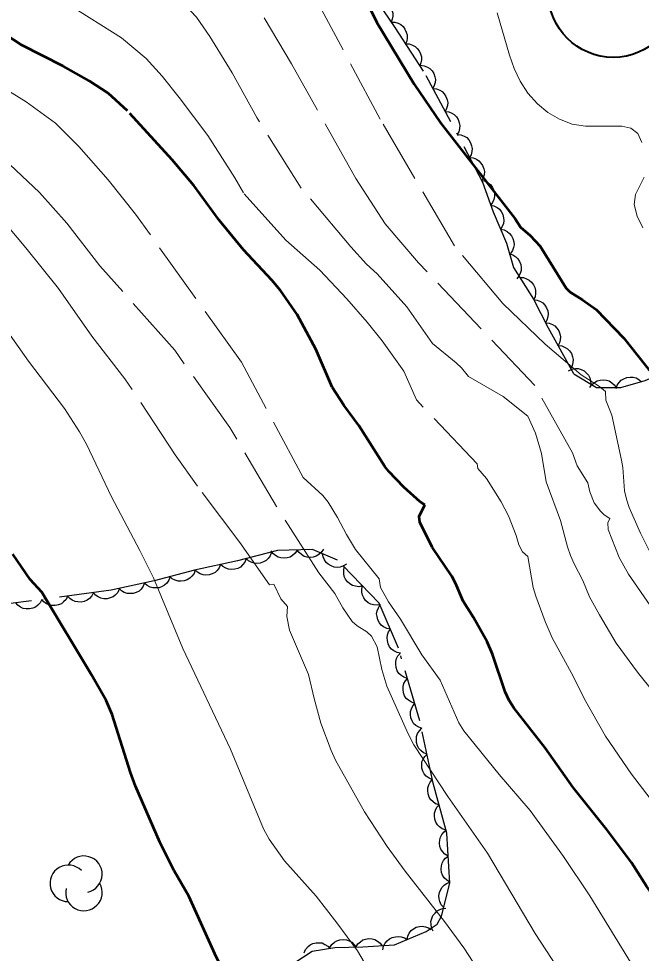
# Model space of a CAD drawing. Extents: x 356765 to 358572, y 5103174 to 5104650.
# Drawn here: x 357018.8 to 357054.7, y 5103939.5 to 5103993.2 of the extents above; entities that cross this region are included whole.
import ezdxf

# ---------------------------------------------------------------- set-up
doc = ezdxf.new("R2010")
doc.units = 0
doc.header["$LTSCALE"] = 0.6
doc.linetypes.add('DOT_DASHED', pattern=[7.7, 5, -1.2, 0.3, -1.2])
doc.linetypes.add('LONG_DASHED', pattern=[7.5, 6, -1.5])
for name, color, linetype, lineweight in [('1', 7, 'Continuous', 53), ('2', 7, 'Continuous', 13), ('38', 7, 'Continuous', 40), ('44', 7, 'Continuous', 25)]:
    doc.layers.add(name, color=color, linetype=linetype, lineweight=lineweight)

msp = doc.modelspace()

# ---------------------------------------------------------------- linework, layer by layer
at = {"layer": '1'}
for points in [[(357037.69, 5103996.5), (357039.45, 5103992.97), (357041.6, 5103989.42), (357043.11, 5103987.21), (357047.4, 5103981.68), (357047.7, 5103981.21), (357048.27, 5103980.73), (357048.83, 5103980.11), (357050.33, 5103977.7), (357050.57, 5103977.47), (357051.27, 5103977.04), (357052.05, 5103976.48), (357053.65, 5103974.83), (357055.25, 5103972.8)], [(357059.34, 5103936.88), (357057.43, 5103939.86), (357054.96, 5103943.34), (357054.09, 5103944.7), (357052.65, 5103946.62), (357050.73, 5103949.01), (357049.13, 5103951.3), (357047.33, 5103953.59), (357047.05, 5103954.01), (357046.83, 5103954.51), (357046.1, 5103956.68), (357045.79, 5103957.38), (357045, 5103958.78), (357044.41, 5103959.72), (357043.97, 5103960.76), (357043.75, 5103961.15), (357042.63, 5103962.82), (357041.91, 5103964.26), (357041.87, 5103964.59), (357042.2, 5103965.25)], [(357046.78, 5103902.79), (357045.31, 5103907.26), (357042.69, 5103913.68), (357040.11, 5103919.53), (357038.62, 5103922.63), (357037.8, 5103924.13), (357037.41, 5103925), (357036.36, 5103927.68), (357035.93, 5103928.47), (357034.54, 5103930.75), (357031.84, 5103936.3), (357030.23, 5103939.25), (357028.63, 5103942.76), (357027.79, 5103944.22), (357026.96, 5103945.88), (357025.57, 5103949.09), (357025.27, 5103949.88), (357024.23, 5103953.2), (357023.87, 5103954.01), (357023.03, 5103955.49), (357020.17, 5103960.23), (357019.51, 5103960.96), (357018.51, 5103962.42)]]:
    msp.add_lwpolyline(points, dxfattribs=at)
at = {"layer": '1', "linetype": 'LONG_DASHED'}
msp.add_lwpolyline([(357042.2, 5103965.25), (357041.94, 5103965.42), (357040.99, 5103966.26), (357040.13, 5103967.17), (357039.91, 5103967.46), (357038.41, 5103969.82), (357037.55, 5103970.97), (357036.87, 5103972.01), (357035.93, 5103974.2), (357034.87, 5103976.19), (357033.9, 5103977.57), (357033.41, 5103978.17), (357031.77, 5103979.9), (357030.38, 5103981.61), (357028.92, 5103983.6), (357027.68, 5103985.08), (357025.1, 5103987.89), (357023.99, 5103988.9), (357022.9, 5103989.61), (357021.4, 5103990.45), (357019.02, 5103991.67), (357016.77, 5103993.12)], dxfattribs=at)
at = {"layer": '2', "linetype": 'LONG_DASHED'}
for points in [[(357052.59, 5103971.76), (357052.25, 5103972.05), (357051.19, 5103972.72), (357049.12, 5103974.48), (357046.69, 5103976.82), (357043.91, 5103980.13), (357039.63, 5103987.42), (357035.97, 5103994.26), (357033.6, 5103997.94), (357031.62, 5104000.9), (357030.47, 5104002.03), (357029.17, 5104003.05), (357027.23, 5104004.33), (357025.39, 5104005.26), (357023.97, 5104006.24), (357022.53, 5104007.35), (357021.98, 5104008.09), (357021.46, 5104009.05), (357019.96, 5104012.63), (357019.54, 5104014), (357019.25, 5104015.45), (357019.01, 5104017.67), (357018.59, 5104020.63)], [(357038.85, 5103979.08), (357037.95, 5103980.08), (357035.1, 5103983.44), (357032.54, 5103987.51), (357031.12, 5103990.07), (357029.83, 5103992.17), (357029.07, 5103993.28), (357027.89, 5103994.52), (357026.85, 5103995.49), (357024.49, 5103996.91), (357022.77, 5103998.06), (357021.19, 5103998.94), (357019.23, 5104000.73), (357017.61, 5104002.41)], [(357048.12, 5103962.29), (357047.83, 5103962.55), (357047.61, 5103962.95), (357047.45, 5103963.49), (357047.01, 5103964.62), (357046.59, 5103965.42), (357045.75, 5103966.76), (357045.26, 5103967.34), (357045.22, 5103967.61), (357041.72, 5103971.28), (357040.99, 5103972.93), (357039.75, 5103974.68), (357038.88, 5103975.75), (357037.72, 5103977.08), (357036.16, 5103978.74), (357034.21, 5103980.45), (357031.77, 5103983.17), (357031.27, 5103984.05), (357029.72, 5103986.47), (357028.08, 5103988.66), (357027.09, 5103989.89), (357026.18, 5103990.9), (357024.76, 5103992.08), (357020.45, 5103994.78)], [(357052.85, 5103964.46), (357052.51, 5103964.68), (357052.31, 5103964.88), (357051.95, 5103965.37), (357051.7, 5103966), (357051.57, 5103966.52), (357050.97, 5103967.5), (357050.7, 5103968.24), (357048.53, 5103972.1), (357041.84, 5103979.16), (357039.93, 5103981.4), (357038.24, 5103984.01), (357034.53, 5103990.59), (357032.96, 5103993.23)], [(357039.58, 5103961.01), (357038.22, 5103962.69), (357037.7, 5103963.55), (357037.19, 5103964.53), (357036.64, 5103965.4), (357036.33, 5103965.78), (357035.21, 5103966.83), (357031.66, 5103973.44), (357025.56, 5103981.96), (357023.99, 5103983.92), (357022.3, 5103985.85), (357020.97, 5103987.18), (357019.28, 5103988.41), (357017.59, 5103989.45)], [(357038.87, 5103957.96), (357038.32, 5103958.3), (357038.03, 5103958.55), (357037.49, 5103959.34), (357037.02, 5103960.15), (357036.1, 5103961.34), (357033.68, 5103965.15), (357030.99, 5103969.7), (357027.82, 5103974.13), (357023.52, 5103978.99), (357021.62, 5103981.43), (357020.04, 5103983.19), (357015.7, 5103987.29)], [(357034.31, 5103959.41), (357033.93, 5103959.86), (357033.52, 5103960.69), (357033.28, 5103960.66), (357031.57, 5103963.09), (357029.13, 5103966.33), (357027.85, 5103968.12), (357024.96, 5103972.5), (357023.05, 5103974.94), (357021.13, 5103977.68), (357019.26, 5103980.01), (357013.97, 5103986.3)]]:
    msp.add_lwpolyline(points, dxfattribs=at)
at = {"layer": '2'}
for points in [[(357054.68, 5103986.08), (357054.45, 5103986.58), (357054.05, 5103986.9), (357053.53, 5103987.01), (357051.45, 5103987), (357050.68, 5103987.12), (357049.94, 5103987.41), (357049.28, 5103987.8), (357048.68, 5103988.3), (357048.13, 5103988.9), (357047.69, 5103989.59), (357047.35, 5103990.32), (357047.07, 5103991.09), (357046.37, 5103993.53)], [(357054.74, 5103981.17), (357054.41, 5103981.84), (357054.25, 5103982.51), (357054.32, 5103983.09), (357054.81, 5103984.08)], [(357038.85, 5103979.08), (357039.46, 5103978.53), (357041.16, 5103976.63), (357042.65, 5103974.53), (357044.01, 5103973.41), (357044.31, 5103973.13), (357044.72, 5103972.63), (357046.7, 5103971.48), (357048.12, 5103970.34), (357048.56, 5103969.37), (357048.91, 5103968.2), (357049.19, 5103966.57), (357050, 5103964.36), (357050.41, 5103962.84), (357050.59, 5103962.34), (357050.79, 5103961.86), (357051.3, 5103960.91), (357051.68, 5103959.97), (357052.24, 5103958.94), (357053.2, 5103957.3), (357054.44, 5103955.63), (357055.37, 5103954.47)], [(357039.43, 5103937.76), (357038.33, 5103939.62), (357037.14, 5103941.24), (357035.95, 5103942.76), (357034.13, 5103944.79), (357033.26, 5103946.05), (357032.93, 5103946.63), (357031.02, 5103951.22), (357028.29, 5103957), (357026.6, 5103961.05), (357025.82, 5103962.63), (357024.19, 5103965.72), (357022.74, 5103968.73), (357022.35, 5103969.44), (357021.49, 5103970.79), (357019.41, 5103973.5), (357018, 5103975.51)], [(357075.42, 5103937.12), (357071.95, 5103942.38), (357068.85, 5103946.41), (357064.38, 5103952.72), (357062.16, 5103956.03), (357061.55, 5103956.8), (357060.91, 5103957.5), (357060.22, 5103958.03), (357059.53, 5103958.45), (357058.88, 5103958.92), (357057.01, 5103960.5), (357055.96, 5103961.55), (357055.13, 5103962.59), (357054.61, 5103963.63), (357053.96, 5103965.09), (357053.8, 5103965.57), (357053.68, 5103966.05), (357053.59, 5103967.4), (357053.51, 5103967.82), (357052.95, 5103970.4), (357052.61, 5103971.26), (357052.59, 5103971.76)], [(357073.78, 5103932.01), (357071.65, 5103935.38), (357069.64, 5103939), (357067.98, 5103941.72), (357065.5, 5103946.51), (357064.45, 5103948.28), (357063.29, 5103949.84), (357061.44, 5103952), (357059.06, 5103954.61), (357056.47, 5103957.92), (357055.33, 5103959.22), (357053.92, 5103961.26), (357053.39, 5103962.22), (357052.75, 5103963.84), (357052.73, 5103964.22), (357052.85, 5103964.46)], [(357068.96, 5103925.26), (357067.55, 5103928.01), (357066.35, 5103930.62), (357065.35, 5103932.36), (357063.63, 5103935.05), (357063.09, 5103935.98), (357061.27, 5103939.57), (357057.89, 5103945.01), (357057.38, 5103945.73), (357055.17, 5103948.38), (357054.09, 5103949.78), (357052.6, 5103951.97), (357051.39, 5103954.08), (357050.74, 5103955.4), (357049.52, 5103957.62), (357049.12, 5103958.55), (357048.58, 5103960.01), (357048.44, 5103960.51), (357048.12, 5103962.29)], [(357054.6, 5103938.04), (357051.7, 5103942.79), (357050.17, 5103945.05), (357048.27, 5103947.69), (357046.47, 5103949.76), (357044.44, 5103952.26), (357044.16, 5103952.72), (357043.08, 5103955.17), (357042.04, 5103956.63), (357040.8, 5103958.69), (357040.12, 5103959.68), (357039.66, 5103960.5), (357039.58, 5103961.01)], [(357045.49, 5103938.21), (357044.45, 5103939.8), (357043.34, 5103941.32), (357041.08, 5103944.2), (357040.04, 5103945.62), (357038.73, 5103947.62), (357037.07, 5103950.58), (357036.81, 5103951.13), (357036.23, 5103952.71), (357035.83, 5103954.12), (357035.51, 5103955.51), (357034.42, 5103958.05), (357034.26, 5103958.83), (357034.31, 5103959.41)], [(357066.19, 5103906.03), (357065.43, 5103907.78), (357064.54, 5103909.54), (357063.34, 5103912.26), (357062.97, 5103913.21), (357060.6, 5103920.51), (357060.19, 5103921.63), (357059.68, 5103922.7), (357057.36, 5103926.74), (357053.59, 5103932.63), (357051.73, 5103935.75), (357048.54, 5103940.63), (357045.8, 5103945.23), (357043.52, 5103948.5), (357041.58, 5103951.47), (357041.25, 5103952.09), (357040.01, 5103954.83), (357039.74, 5103955.8), (357039.47, 5103957.09), (357039.13, 5103957.7), (357038.87, 5103957.96)]]:
    msp.add_lwpolyline(points, dxfattribs=at)
at = {"layer": '38'}
msp.add_circle((357053.0444, 5103994.6977), 3.7394, dxfattribs=at)
at = {"layer": '44', "linetype": 'DOT_DASHED'}
for points in [[(357036.91, 5103997.93), (357040.47, 5103992.68), (357042.27, 5103989.92), (357045.53, 5103983.79), (357046.14, 5103982.08), (357046.9, 5103980.28), (357047.3, 5103978.89), (357048.45, 5103977.07), (357049.3, 5103975.42), (357050.77, 5103972.78), (357052.08, 5103971.99), (357053.47, 5103972), (357054.87, 5103972.4), (357056.4, 5103973.05), (357059.45, 5103974.28), (357060.96, 5103975.21), (357064.92, 5103977.04), (357067.34, 5103977.85), (357069.79, 5103978.38), (357071.5, 5103978.99), (357074.35, 5103980.92)], [(357034.18, 5103938.59), (357035.72, 5103939.6), (357037.02, 5103939.82), (357038.63, 5103939.86), (357040.46, 5103939.97), (357042.28, 5103940.73), (357042.91, 5103941.16), (357043.17, 5103941.62), (357043.64, 5103943.52), (357043.46, 5103946.38), (357042.68, 5103949.27), (357041.92, 5103952.84), (357040.69, 5103957.02), (357039.57, 5103959.61), (357037.18, 5103962.07), (357035.74, 5103962.68), (357033.73, 5103962.62), (357031.43, 5103962.04), (357028.96, 5103961.5), (357026.63, 5103960.88), (357024.16, 5103960.34), (357018.38, 5103959.58)]]:
    msp.add_lwpolyline(points, dxfattribs=at)
at = {"layer": '44'}
for points in [[(357039.42, 5103994.23), (357039.63, 5103994.23), (357039.83, 5103994.17), (357039.98, 5103994.1), (357040.11, 5103993.98), (357040.22, 5103993.84), (357040.3, 5103993.67), (357040.36, 5103993.51), (357040.36, 5103993.33), (357040.33, 5103993.15), (357040.26, 5103992.98)], [(357040.27, 5103992.99), (357040.48, 5103992.98), (357040.67, 5103992.92), (357040.82, 5103992.85), (357040.95, 5103992.73), (357041.06, 5103992.59), (357041.14, 5103992.41), (357041.19, 5103992.26), (357041.19, 5103992.08), (357041.16, 5103991.9), (357041.09, 5103991.73)], [(357041.09, 5103991.73), (357041.3, 5103991.73), (357041.49, 5103991.67), (357041.64, 5103991.59), (357041.77, 5103991.48), (357041.88, 5103991.33), (357041.96, 5103991.16), (357042.01, 5103991), (357042.01, 5103990.82), (357041.98, 5103990.64), (357041.91, 5103990.48)], [(357041.96, 5103990.51), (357042.17, 5103990.48), (357042.35, 5103990.4), (357042.5, 5103990.32), (357042.62, 5103990.19), (357042.72, 5103990.04), (357042.78, 5103989.85), (357042.81, 5103989.69), (357042.79, 5103989.52), (357042.75, 5103989.34), (357042.66, 5103989.18)], [(357042.66, 5103989.18), (357042.87, 5103989.16), (357043.06, 5103989.08), (357043.2, 5103989), (357043.32, 5103988.87), (357043.42, 5103988.71), (357043.48, 5103988.53), (357043.52, 5103988.37), (357043.5, 5103988.19), (357043.45, 5103988.02), (357043.37, 5103987.86)], [(357043.37, 5103987.86), (357043.58, 5103987.83), (357043.76, 5103987.76), (357043.9, 5103987.67), (357044.02, 5103987.54), (357044.12, 5103987.39), (357044.18, 5103987.21), (357044.22, 5103987.05), (357044.2, 5103986.87), (357044.16, 5103986.69), (357044.07, 5103986.53)], [(357044.07, 5103986.53), (357044.28, 5103986.51), (357044.47, 5103986.43), (357044.61, 5103986.35), (357044.73, 5103986.22), (357044.83, 5103986.06), (357044.89, 5103985.88), (357044.92, 5103985.72), (357044.91, 5103985.55), (357044.86, 5103985.37), (357044.78, 5103985.21)], [(357044.78, 5103985.21), (357044.98, 5103985.19), (357045.17, 5103985.11), (357045.31, 5103985.02), (357045.43, 5103984.89), (357045.53, 5103984.74), (357045.59, 5103984.56), (357045.63, 5103984.4), (357045.61, 5103984.22), (357045.56, 5103984.04), (357045.48, 5103983.88)], [(357045.49, 5103983.89), (357045.7, 5103983.84), (357045.87, 5103983.73), (357046, 5103983.63), (357046.1, 5103983.48), (357046.18, 5103983.31), (357046.21, 5103983.13), (357046.22, 5103982.96), (357046.18, 5103982.79), (357046.1, 5103982.62), (357046, 5103982.48)], [(357045.98, 5103982.47), (357046.18, 5103982.43), (357046.36, 5103982.33), (357046.49, 5103982.24), (357046.6, 5103982.1), (357046.69, 5103981.93), (357046.73, 5103981.75), (357046.75, 5103981.58), (357046.72, 5103981.41), (357046.66, 5103981.24), (357046.56, 5103981.09)], [(357046.56, 5103981.09), (357046.76, 5103981.05), (357046.94, 5103980.95), (357047.08, 5103980.85), (357047.19, 5103980.71), (357047.27, 5103980.55), (357047.32, 5103980.36), (357047.34, 5103980.2), (357047.3, 5103980.03), (357047.24, 5103979.86), (357047.14, 5103979.7)], [(357047.07, 5103979.68), (357047.27, 5103979.61), (357047.44, 5103979.5), (357047.56, 5103979.39), (357047.65, 5103979.24), (357047.72, 5103979.06), (357047.74, 5103978.87), (357047.74, 5103978.71), (357047.69, 5103978.54), (357047.6, 5103978.38), (357047.49, 5103978.24)], [(357047.66, 5103978.32), (357047.87, 5103978.31), (357048.06, 5103978.24), (357048.21, 5103978.17), (357048.34, 5103978.05), (357048.45, 5103977.9), (357048.53, 5103977.73), (357048.57, 5103977.57), (357048.57, 5103977.4), (357048.54, 5103977.21), (357048.46, 5103977.05)], [(357048.46, 5103977.05), (357048.67, 5103977.02), (357048.86, 5103976.94), (357049, 5103976.85), (357049.11, 5103976.72), (357049.21, 5103976.57), (357049.27, 5103976.39), (357049.3, 5103976.23), (357049.28, 5103976.05), (357049.23, 5103975.87), (357049.15, 5103975.71)], [(357049.14, 5103975.71), (357049.35, 5103975.69), (357049.54, 5103975.61), (357049.68, 5103975.53), (357049.8, 5103975.41), (357049.91, 5103975.25), (357049.97, 5103975.07), (357050.01, 5103974.91), (357049.99, 5103974.74), (357049.95, 5103974.56), (357049.87, 5103974.4)], [(357049.87, 5103974.4), (357050.08, 5103974.38), (357050.27, 5103974.3), (357050.41, 5103974.22), (357050.53, 5103974.1), (357050.63, 5103973.94), (357050.7, 5103973.76), (357050.74, 5103973.6), (357050.72, 5103973.43), (357050.68, 5103973.25), (357050.6, 5103973.09)], [(357050.47, 5103972.96), (357050.66, 5103973.05), (357050.86, 5103973.08), (357051.02, 5103973.08), (357051.19, 5103973.03), (357051.36, 5103972.95), (357051.5, 5103972.82), (357051.62, 5103972.7), (357051.69, 5103972.55), (357051.74, 5103972.37), (357051.75, 5103972.19)], [(357051.7, 5103971.99), (357051.81, 5103972.16), (357051.97, 5103972.29), (357052.11, 5103972.38), (357052.28, 5103972.42), (357052.46, 5103972.44), (357052.65, 5103972.41), (357052.81, 5103972.37), (357052.96, 5103972.27), (357053.1, 5103972.15), (357053.2, 5103972)], [(357053.21, 5103971.93), (357053.27, 5103972.12), (357053.39, 5103972.29), (357053.5, 5103972.41), (357053.65, 5103972.5), (357053.83, 5103972.57), (357054.02, 5103972.59), (357054.18, 5103972.59), (357054.35, 5103972.54), (357054.51, 5103972.45), (357054.65, 5103972.34)], [(357033.38, 5103962.53), (357033.31, 5103962.33), (357033.19, 5103962.17), (357033.07, 5103962.05), (357032.92, 5103961.97), (357032.74, 5103961.91), (357032.55, 5103961.89), (357032.39, 5103961.9), (357032.22, 5103961.96), (357032.06, 5103962.04), (357031.92, 5103962.16)], [(357034.87, 5103962.65), (357034.75, 5103962.48), (357034.6, 5103962.34), (357034.46, 5103962.25), (357034.29, 5103962.2), (357034.11, 5103962.18), (357033.92, 5103962.21), (357033.76, 5103962.25), (357033.61, 5103962.34), (357033.47, 5103962.46), (357033.37, 5103962.61)], [(357036.37, 5103962.7), (357036.25, 5103962.52), (357036.1, 5103962.39), (357035.96, 5103962.3), (357035.79, 5103962.25), (357035.61, 5103962.23), (357035.42, 5103962.25), (357035.26, 5103962.29), (357035.11, 5103962.39), (357034.97, 5103962.51), (357034.87, 5103962.65)], [(357037.7, 5103961.85), (357037.52, 5103961.74), (357037.33, 5103961.68), (357037.16, 5103961.66), (357036.99, 5103961.68), (357036.81, 5103961.74), (357036.65, 5103961.84), (357036.53, 5103961.94), (357036.43, 5103962.09), (357036.35, 5103962.26), (357036.32, 5103962.44)], [(357031.93, 5103962.15), (357031.85, 5103961.95), (357031.72, 5103961.8), (357031.6, 5103961.68), (357031.45, 5103961.6), (357031.27, 5103961.55), (357031.08, 5103961.54), (357030.92, 5103961.55), (357030.75, 5103961.61), (357030.59, 5103961.7), (357030.46, 5103961.83)], [(357029, 5103961.51), (357028.93, 5103961.31), (357028.81, 5103961.15), (357028.69, 5103961.03), (357028.54, 5103960.94), (357028.37, 5103960.88), (357028.18, 5103960.86), (357028.01, 5103960.86), (357027.85, 5103960.92), (357027.68, 5103961.01), (357027.55, 5103961.12)], [(357030.46, 5103961.83), (357030.38, 5103961.63), (357030.26, 5103961.48), (357030.14, 5103961.36), (357029.98, 5103961.28), (357029.81, 5103961.23), (357029.61, 5103961.22), (357029.45, 5103961.23), (357029.29, 5103961.29), (357029.13, 5103961.38), (357029, 5103961.51)], [(357038.62, 5103960.59), (357038.41, 5103960.55), (357038.21, 5103960.58), (357038.05, 5103960.62), (357037.9, 5103960.71), (357037.76, 5103960.83), (357037.65, 5103960.99), (357037.57, 5103961.13), (357037.54, 5103961.3), (357037.54, 5103961.49), (357037.57, 5103961.67)], [(357027.55, 5103961.12), (357027.48, 5103960.93), (357027.36, 5103960.76), (357027.24, 5103960.64), (357027.09, 5103960.56), (357026.92, 5103960.49), (357026.73, 5103960.48), (357026.56, 5103960.48), (357026.4, 5103960.53), (357026.23, 5103960.62), (357026.1, 5103960.74)], [(357024.63, 5103960.4), (357024.54, 5103960.22), (357024.4, 5103960.07), (357024.27, 5103959.96), (357024.11, 5103959.9), (357023.93, 5103959.86), (357023.74, 5103959.86), (357023.57, 5103959.89), (357023.42, 5103959.96), (357023.27, 5103960.07), (357023.15, 5103960.21)], [(357026.09, 5103960.76), (357026.01, 5103960.57), (357025.89, 5103960.41), (357025.77, 5103960.3), (357025.61, 5103960.22), (357025.43, 5103960.16), (357025.24, 5103960.15), (357025.08, 5103960.16), (357024.92, 5103960.22), (357024.76, 5103960.32), (357024.63, 5103960.44)], [(357039.66, 5103959.51), (357039.46, 5103959.48), (357039.25, 5103959.5), (357039.09, 5103959.54), (357038.94, 5103959.63), (357038.8, 5103959.75), (357038.7, 5103959.91), (357038.62, 5103960.06), (357038.59, 5103960.23), (357038.58, 5103960.41), (357038.62, 5103960.59)], [(357020.17, 5103959.82), (357020.08, 5103959.63), (357019.94, 5103959.48), (357019.81, 5103959.38), (357019.65, 5103959.31), (357019.47, 5103959.27), (357019.27, 5103959.28), (357019.11, 5103959.3), (357018.95, 5103959.38), (357018.8, 5103959.49), (357018.68, 5103959.62)], [(357021.66, 5103960.01), (357021.57, 5103959.82), (357021.43, 5103959.68), (357021.3, 5103959.57), (357021.13, 5103959.51), (357020.95, 5103959.47), (357020.76, 5103959.47), (357020.6, 5103959.5), (357020.44, 5103959.57), (357020.29, 5103959.68), (357020.17, 5103959.82)], [(357023.15, 5103960.21), (357023.05, 5103960.02), (357022.91, 5103959.87), (357022.78, 5103959.77), (357022.62, 5103959.7), (357022.44, 5103959.66), (357022.25, 5103959.67), (357022.09, 5103959.69), (357021.93, 5103959.77), (357021.78, 5103959.88), (357021.66, 5103960.01)], [(357040.22, 5103958.11), (357040.01, 5103958.15), (357039.83, 5103958.24), (357039.7, 5103958.34), (357039.59, 5103958.48), (357039.5, 5103958.64), (357039.46, 5103958.83), (357039.43, 5103958.99), (357039.46, 5103959.16), (357039.53, 5103959.34), (357039.62, 5103959.49)], [(357040.81, 5103956.73), (357040.61, 5103956.77), (357040.43, 5103956.87), (357040.29, 5103956.96), (357040.18, 5103957.1), (357040.1, 5103957.26), (357040.05, 5103957.45), (357040.03, 5103957.61), (357040.06, 5103957.78), (357040.12, 5103957.96), (357040.22, 5103958.11)], [(357041.2, 5103955.28), (357041, 5103955.35), (357040.83, 5103955.46), (357040.71, 5103955.57), (357040.62, 5103955.72), (357040.55, 5103955.9), (357040.53, 5103956.09), (357040.53, 5103956.25), (357040.58, 5103956.42), (357040.66, 5103956.58), (357040.78, 5103956.72)], [(357041.62, 5103953.84), (357041.43, 5103953.91), (357041.26, 5103954.02), (357041.14, 5103954.13), (357041.04, 5103954.28), (357040.98, 5103954.46), (357040.95, 5103954.65), (357040.95, 5103954.81), (357041, 5103954.98), (357041.09, 5103955.14), (357041.2, 5103955.28)], [(357042.05, 5103952.4), (357041.85, 5103952.47), (357041.68, 5103952.58), (357041.56, 5103952.69), (357041.47, 5103952.85), (357041.4, 5103953.02), (357041.38, 5103953.21), (357041.38, 5103953.37), (357041.43, 5103953.54), (357041.51, 5103953.7), (357041.62, 5103953.84)], [(357042.33, 5103950.93), (357042.13, 5103951.01), (357041.98, 5103951.14), (357041.86, 5103951.26), (357041.78, 5103951.41), (357041.73, 5103951.59), (357041.72, 5103951.78), (357041.73, 5103951.94), (357041.79, 5103952.11), (357041.89, 5103952.27), (357042.01, 5103952.4)], [(357042.64, 5103949.46), (357042.45, 5103949.54), (357042.29, 5103949.67), (357042.17, 5103949.79), (357042.09, 5103949.95), (357042.04, 5103950.12), (357042.03, 5103950.31), (357042.04, 5103950.48), (357042.11, 5103950.64), (357042.2, 5103950.8), (357042.33, 5103950.93)], [(357043.02, 5103948.01), (357042.82, 5103948.08), (357042.66, 5103948.2), (357042.54, 5103948.31), (357042.45, 5103948.46), (357042.39, 5103948.64), (357042.37, 5103948.83), (357042.37, 5103948.99), (357042.43, 5103949.16), (357042.51, 5103949.32), (357042.63, 5103949.46)], [(357043.41, 5103946.56), (357043.21, 5103946.63), (357043.05, 5103946.75), (357042.93, 5103946.86), (357042.84, 5103947.02), (357042.78, 5103947.19), (357042.76, 5103947.38), (357042.76, 5103947.54), (357042.82, 5103947.71), (357042.9, 5103947.88), (357043.02, 5103948.01)], [(357043.54, 5103945.07), (357043.36, 5103945.18), (357043.22, 5103945.33), (357043.13, 5103945.46), (357043.07, 5103945.63), (357043.05, 5103945.81), (357043.07, 5103946), (357043.1, 5103946.16), (357043.19, 5103946.32), (357043.31, 5103946.46), (357043.45, 5103946.57)], [(357043.64, 5103943.58), (357043.46, 5103943.68), (357043.32, 5103943.83), (357043.22, 5103943.97), (357043.17, 5103944.13), (357043.14, 5103944.32), (357043.16, 5103944.51), (357043.2, 5103944.67), (357043.28, 5103944.82), (357043.4, 5103944.96), (357043.54, 5103945.07)], [(357043.29, 5103942.12), (357043.15, 5103942.27), (357043.07, 5103942.46), (357043.02, 5103942.61), (357043.01, 5103942.79), (357043.04, 5103942.97), (357043.12, 5103943.15), (357043.2, 5103943.29), (357043.33, 5103943.41), (357043.48, 5103943.51), (357043.65, 5103943.57)], [(357042.68, 5103940.76), (357042.59, 5103940.95), (357042.56, 5103941.15), (357042.55, 5103941.31), (357042.6, 5103941.48), (357042.67, 5103941.65), (357042.79, 5103941.8), (357042.91, 5103941.92), (357043.07, 5103942), (357043.24, 5103942.05), (357043.42, 5103942.07)], [(357041.18, 5103940.27), (357041.22, 5103940.47), (357041.31, 5103940.65), (357041.41, 5103940.79), (357041.55, 5103940.89), (357041.71, 5103940.98), (357041.9, 5103941.02), (357042.06, 5103941.04), (357042.24, 5103941.01), (357042.41, 5103940.95), (357042.56, 5103940.85)], [(357039.79, 5103939.69), (357039.83, 5103939.9), (357039.93, 5103940.07), (357040.03, 5103940.21), (357040.17, 5103940.32), (357040.33, 5103940.4), (357040.52, 5103940.44), (357040.68, 5103940.46), (357040.85, 5103940.43), (357041.03, 5103940.37), (357041.18, 5103940.27)], [(357035.26, 5103939.52), (357035.35, 5103939.71), (357035.49, 5103939.87), (357035.61, 5103939.97), (357035.77, 5103940.05), (357035.95, 5103940.09), (357036.14, 5103940.09), (357036.3, 5103940.08), (357036.46, 5103940), (357036.62, 5103939.9), (357036.74, 5103939.77)], [(357036.74, 5103939.81), (357036.85, 5103939.99), (357037.01, 5103940.12), (357037.15, 5103940.21), (357037.32, 5103940.26), (357037.5, 5103940.28), (357037.69, 5103940.25), (357037.85, 5103940.21), (357038, 5103940.12), (357038.13, 5103940), (357038.24, 5103939.85)], [(357038.24, 5103939.84), (357038.35, 5103940.02), (357038.5, 5103940.15), (357038.63, 5103940.25), (357038.8, 5103940.3), (357038.98, 5103940.33), (357039.17, 5103940.31), (357039.33, 5103940.27), (357039.48, 5103940.19), (357039.63, 5103940.07), (357039.74, 5103939.93)]]:
    msp.add_lwpolyline(points, dxfattribs=at)
for centre, start, end in [((357022.5983, 5103944.0285), 282.26917, 149.72626), ((357021.6958, 5103943.5038), 44.11537, 269.80396), ((357022.5983, 5103942.9791), 166.93686, 29.62122)]:
    msp.add_arc(centre, 1.0494, start, end, dxfattribs=at)

doc.saveas('drawing.dxf')
